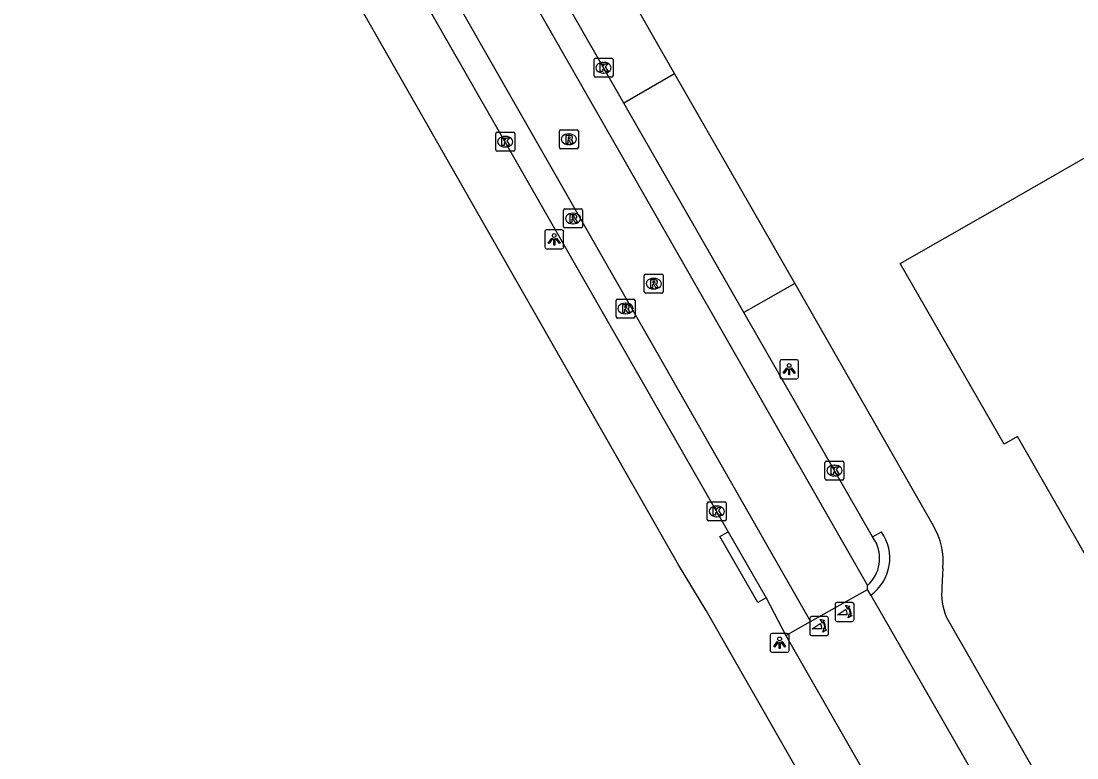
# Model space of a CAD drawing. Extents: x 158461 to 159795, y 387220 to 388672.
# Drawn here: x 159006.9 to 159062.5, y 387390.8 to 387429.6 of the extents above; entities that cross this region are included whole.
import ezdxf

# ---------------------------------------------------------------- set-up
doc = ezdxf.new("R2010")
doc.units = 0
for name, color, linetype in [('IMGEO_Fietspad_open', 7, 'Continuous'), ('IMGEO_Kolk', 7, 'Continuous'), ('IMGEO_Lichtpunt', 7, 'Continuous'), ('IMGEO_Pand', 7, 'Continuous'), ('IMGEO_Poller', 7, 'Continuous'), ('IMGEO_Rijbaan_lokaal_gesloten', 7, 'Continuous'), ('IMGEO_Rioolput', 7, 'Continuous'), ('IMGEO_Voetpad_open', 7, 'Continuous')]:
    doc.layers.add(name, color=color, linetype=linetype)

msp = doc.modelspace()

# ---------------------------------------------------------------- linework, layer by layer
at = {"layer": 'IMGEO_Fietspad_open'}
for points in [[(159051.673, 387399.357), (159051.509, 387399.66)], [(159051.673, 387399.357), (159064.348, 387377.307)], [(159047.199, 387397.231), (159059.985, 387374.909)]]:
    msp.add_lwpolyline(points, dxfattribs=at)
at = {"layer": 'IMGEO_Kolk'}
for p, q in [((159037.089, 387426.719), (159037.089, 387427.571)), ((159037.164, 387427.645), (159038.016, 387427.645)), ((159038.09, 387427.571), (159038.09, 387426.719)), ((159037.577, 387427.425), (159037.602, 387427.425)), ((159038.016, 387426.645), (159037.164, 387426.645)), ((159037.6, 387426.865), (159037.575, 387426.865)), ((159031.908, 387422.823), (159031.908, 387423.675)), ((159031.983, 387423.749), (159032.835, 387423.749)), ((159032.909, 387423.675), (159032.909, 387422.823)), ((159032.396, 387423.529), (159032.421, 387423.529)), ((159032.835, 387422.749), (159031.983, 387422.749)), ((159032.419, 387422.969), (159032.394, 387422.969)), ((159049.26, 387405.496), (159049.26, 387406.348)), ((159049.335, 387406.422), (159050.187, 387406.422)), ((159050.261, 387406.348), (159050.261, 387405.496)), ((159049.748, 387406.202), (159049.773, 387406.202)), ((159050.187, 387405.422), (159049.335, 387405.422)), ((159049.771, 387405.642), (159049.746, 387405.642)), ((159043.054, 387403.346), (159043.054, 387404.198)), ((159043.129, 387404.272), (159043.981, 387404.272)), ((159044.055, 387404.198), (159044.055, 387403.346)), ((159043.542, 387404.052), (159043.567, 387404.052)), ((159043.981, 387403.272), (159043.129, 387403.272)), ((159043.565, 387403.492), (159043.54, 387403.492))]:
    msp.add_line(p, q, dxfattribs=at)
for points in [[(159037.089, 387426.719), (159037.089, 387427.571)], [(159037.164, 387427.645), (159038.016, 387427.645)], [(159038.09, 387427.571), (159038.09, 387426.719)], [(159037.41, 387427.345), (159037.533, 387427.345), (159037.533, 387427.194), (159037.663, 387427.345), (159037.827, 387427.345), (159037.681, 387427.194), (159037.834, 387426.945), (159037.682, 387426.945), (159037.597, 387427.109), (159037.533, 387427.042), (159037.533, 387426.945), (159037.41, 387426.945), (159037.41, 387427.345)], [(159038.016, 387426.645), (159037.164, 387426.645)], [(159031.908, 387422.823), (159031.908, 387423.675)], [(159031.983, 387423.749), (159032.835, 387423.749)], [(159032.909, 387423.675), (159032.909, 387422.823)], [(159032.229, 387423.449), (159032.352, 387423.449), (159032.352, 387423.298), (159032.482, 387423.449), (159032.646, 387423.449), (159032.5, 387423.298), (159032.653, 387423.049), (159032.501, 387423.049), (159032.416, 387423.213), (159032.352, 387423.146), (159032.352, 387423.049), (159032.229, 387423.049), (159032.229, 387423.449)], [(159032.835, 387422.749), (159031.983, 387422.749)], [(159049.26, 387405.496), (159049.26, 387406.348)], [(159049.335, 387406.422), (159050.187, 387406.422)], [(159050.261, 387406.348), (159050.261, 387405.496)], [(159049.581, 387406.122), (159049.704, 387406.122), (159049.704, 387405.971), (159049.834, 387406.122), (159049.998, 387406.122), (159049.852, 387405.971), (159050.005, 387405.722), (159049.853, 387405.722), (159049.768, 387405.886), (159049.704, 387405.819), (159049.704, 387405.722), (159049.581, 387405.722), (159049.581, 387406.122)], [(159050.187, 387405.422), (159049.335, 387405.422)], [(159043.054, 387403.346), (159043.054, 387404.198)], [(159043.129, 387404.272), (159043.981, 387404.272)], [(159044.055, 387404.198), (159044.055, 387403.346)], [(159043.375, 387403.972), (159043.498, 387403.972), (159043.498, 387403.821), (159043.628, 387403.972), (159043.792, 387403.972), (159043.646, 387403.821), (159043.799, 387403.572), (159043.647, 387403.572), (159043.562, 387403.736), (159043.498, 387403.669), (159043.498, 387403.572), (159043.375, 387403.572), (159043.375, 387403.972)], [(159043.981, 387403.272), (159043.129, 387403.272)]]:
    msp.add_lwpolyline(points, dxfattribs=at)
for centre, start, end in [((159037.166, 387427.569), 91.552, 178.448), ((159037.166, 387427.569), 91.552, 178.448), ((159038.014, 387427.569), 1.552, 88.448), ((159038.014, 387427.569), 1.552, 88.448), ((159037.166, 387426.721), 181.552, 268.448), ((159037.166, 387426.721), 181.552, 268.448), ((159038.014, 387426.721), 271.552, 358.448), ((159038.014, 387426.721), 271.552, 358.448), ((159031.985, 387423.673), 91.552, 178.448), ((159031.985, 387423.673), 91.552, 178.448), ((159032.833, 387423.673), 1.552, 88.448), ((159032.833, 387423.673), 1.552, 88.448), ((159031.985, 387422.825), 181.552, 268.448), ((159031.985, 387422.825), 181.552, 268.448), ((159032.833, 387422.825), 271.552, 358.448), ((159032.833, 387422.825), 271.552, 358.448), ((159049.337, 387406.346), 91.552, 178.448), ((159049.337, 387406.346), 91.552, 178.448), ((159050.185, 387406.346), 1.552, 88.448), ((159050.185, 387406.346), 1.552, 88.448), ((159049.337, 387405.498), 181.552, 268.448), ((159049.337, 387405.498), 181.552, 268.448), ((159050.185, 387405.498), 271.552, 358.448), ((159050.185, 387405.498), 271.552, 358.448), ((159043.131, 387404.196), 91.552, 178.448), ((159043.131, 387404.196), 91.552, 178.448), ((159043.979, 387404.196), 1.552, 88.448), ((159043.979, 387404.196), 1.552, 88.448), ((159043.131, 387403.348), 181.552, 268.448), ((159043.131, 387403.348), 181.552, 268.448), ((159043.979, 387403.348), 271.552, 358.448), ((159043.979, 387403.348), 271.552, 358.448)]:
    msp.add_arc(centre, 0.0765, start, end, dxfattribs=at)
for centre, major_axis, ratio, start_param, end_param in [((159037.576, 387427.145), (-0.387, 0.002), 0.722429, 4.712389, 7.853982), ((159037.601, 387427.145), (-0.39, 0.002), 0.717154, 1.570796, 4.712389), ((159032.395, 387423.249), (-0.387, 0.002), 0.722429, 4.712389, 7.853982), ((159032.42, 387423.249), (-0.39, 0.002), 0.717154, 1.570796, 4.712389), ((159049.747, 387405.922), (-0.387, 0.002), 0.722429, 4.712389, 7.853982), ((159049.772, 387405.922), (-0.39, 0.002), 0.717154, 1.570796, 4.712389), ((159043.541, 387403.772), (-0.387, 0.002), 0.722429, 4.712389, 7.853982), ((159043.566, 387403.772), (-0.39, 0.002), 0.717154, 1.570796, 4.712389)]:
    msp.add_ellipse(centre, major_axis=major_axis, ratio=ratio, start_param=start_param, end_param=end_param, dxfattribs=at)
at = {"layer": 'IMGEO_Lichtpunt'}
for p, q in [((159035.393, 387418.605), (159034.585, 387418.605)), ((159035.393, 387418.605), (159034.585, 387418.605)), ((159034.491, 387418.51), (159034.491, 387417.703)), ((159034.491, 387418.51), (159034.491, 387417.703)), ((159035.487, 387417.703), (159035.487, 387418.51)), ((159035.487, 387417.703), (159035.487, 387418.51)), ((159034.585, 387417.609), (159035.393, 387417.609)), ((159034.585, 387417.609), (159035.393, 387417.609)), ((159046.875, 387411.663), (159046.875, 387410.856)), ((159046.875, 387411.663), (159046.875, 387410.856)), ((159047.777, 387411.758), (159046.969, 387411.758)), ((159047.777, 387411.758), (159046.969, 387411.758)), ((159047.871, 387410.856), (159047.871, 387411.663)), ((159047.871, 387410.856), (159047.871, 387411.663)), ((159046.969, 387410.762), (159047.777, 387410.762)), ((159046.969, 387410.762), (159047.777, 387410.762)), ((159046.371, 387397.251), (159046.371, 387396.444)), ((159046.371, 387397.251), (159046.371, 387396.444)), ((159047.273, 387397.346), (159046.465, 387397.346)), ((159047.273, 387397.346), (159046.465, 387397.346)), ((159047.367, 387396.444), (159047.367, 387397.251)), ((159047.367, 387396.444), (159047.367, 387397.251)), ((159046.465, 387396.35), (159047.273, 387396.35)), ((159046.465, 387396.35), (159047.273, 387396.35))]:
    msp.add_line(p, q, dxfattribs=at)
for points in [[(159034.865, 387418.174), (159034.904, 387418.146), (159034.716, 387417.884), (159034.678, 387417.911), (159034.865, 387418.174)], [(159034.967, 387418.126), (159035.014, 387418.126), (159035.014, 387417.804), (159034.967, 387417.804), (159034.967, 387418.126)], [(159035.077, 387418.146), (159035.115, 387418.173), (159035.302, 387417.911), (159035.263, 387417.883), (159035.077, 387418.146)], [(159047.249, 387411.327), (159047.288, 387411.299), (159047.1, 387411.037), (159047.062, 387411.064), (159047.249, 387411.327)], [(159047.351, 387411.279), (159047.398, 387411.279), (159047.398, 387410.957), (159047.351, 387410.957), (159047.351, 387411.279)], [(159047.461, 387411.299), (159047.499, 387411.326), (159047.686, 387411.064), (159047.647, 387411.036), (159047.461, 387411.299)], [(159046.745, 387396.915), (159046.784, 387396.887), (159046.596, 387396.625), (159046.558, 387396.652), (159046.745, 387396.915)], [(159046.847, 387396.867), (159046.894, 387396.867), (159046.894, 387396.545), (159046.847, 387396.545), (159046.847, 387396.867)], [(159046.957, 387396.887), (159046.995, 387396.914), (159047.182, 387396.652), (159047.143, 387396.624), (159046.957, 387396.887)]]:
    msp.add_lwpolyline(points, dxfattribs=at)
for centre in [(159034.99, 387418.308), (159047.374, 387411.461), (159046.87, 387397.049)]:
    msp.add_circle(centre, 0.0994, dxfattribs=at)
for centre, start, end in [((159034.585, 387418.51), 90, 180), ((159034.585, 387418.51), 90, 180), ((159035.393, 387418.51), 0, 90), ((159035.393, 387418.51), 0, 90), ((159034.585, 387417.703), 180, 270), ((159034.585, 387417.703), 180, 270), ((159035.393, 387417.703), 270, 0), ((159035.393, 387417.703), 270, 360), ((159046.969, 387411.663), 90, 180), ((159046.969, 387411.663), 90, 180), ((159047.777, 387411.663), 0, 90), ((159047.777, 387411.663), 0, 90), ((159046.969, 387410.856), 180, 270), ((159046.969, 387410.856), 180, 270), ((159047.777, 387410.856), 270, 0), ((159047.777, 387410.856), 270, 360), ((159046.465, 387397.251), 90, 180), ((159046.465, 387397.251), 90, 180), ((159047.273, 387397.251), 0, 90), ((159047.273, 387397.251), 0, 90), ((159046.465, 387396.444), 180, 270), ((159046.465, 387396.444), 180, 270), ((159047.273, 387396.444), 270, 0), ((159047.273, 387396.444), 270, 360)]:
    msp.add_arc(centre, 0.0946, start, end, dxfattribs=at)
at = {"layer": 'IMGEO_Pand'}
msp.add_lwpolyline([(159070.135, 387388.988), (159059.41, 387407.722), (159058.697, 387407.307), (159053.217, 387416.829), (159057.834, 387419.472), (159063.134, 387422.506)], dxfattribs=at)
at = {"layer": 'IMGEO_Poller'}
for p, q in [((159049.795, 387398.876), (159049.795, 387398.069)), ((159049.795, 387398.876), (159049.795, 387398.069)), ((159050.697, 387398.971), (159049.889, 387398.971)), ((159050.697, 387398.971), (159049.889, 387398.971)), ((159050.791, 387398.069), (159050.791, 387398.876)), ((159050.791, 387398.069), (159050.791, 387398.876)), ((159048.455, 387398.135), (159048.455, 387397.328)), ((159048.455, 387398.135), (159048.455, 387397.328)), ((159049.357, 387398.23), (159048.549, 387398.23)), ((159049.357, 387398.23), (159048.549, 387398.23)), ((159049.451, 387397.328), (159049.451, 387398.135)), ((159049.451, 387397.328), (159049.451, 387398.135)), ((159049.889, 387397.974), (159050.697, 387397.974)), ((159049.889, 387397.974), (159050.697, 387397.974)), ((159048.549, 387397.233), (159049.357, 387397.233)), ((159048.549, 387397.233), (159049.357, 387397.233))]:
    msp.add_line(p, q, dxfattribs=at)
for points in [[(159050.43, 387398.327), (159049.917, 387398.327), (159050.347, 387398.602)], [(159050.474, 387398.7), (159050.462, 387398.627), (159050.337, 387398.832)], [(159050.337, 387398.832), (159050.568, 387398.766), (159050.497, 387398.734)], [(159049.134, 387397.959), (159049.122, 387397.886), (159048.997, 387398.091)], [(159048.997, 387398.091), (159049.228, 387398.025), (159049.157, 387397.993)], [(159050.49, 387398.155), (159050.556, 387398.386), (159050.586, 387398.318)], [(159050.622, 387398.291), (159050.694, 387398.28), (159050.49, 387398.155)], [(159049.09, 387397.586), (159048.577, 387397.586), (159049.007, 387397.861)], [(159049.15, 387397.414), (159049.216, 387397.645), (159049.246, 387397.577)], [(159049.282, 387397.55), (159049.354, 387397.539), (159049.15, 387397.414)]]:
    msp.add_lwpolyline(points, dxfattribs=at)
for centre, radius, start, end in [((159049.889, 387398.876), 0.0946, 90, 180), ((159049.889, 387398.876), 0.0946, 90, 180), ((159050.102, 387398.377), 0.332, 351.3247, 42.4854), ((159050.116, 387398.387), 0.476, 351.7527, 41.1691), ((159050.116, 387398.387), 0.516, 349.3569, 42.2912), ((159050.697, 387398.876), 0.0946, 0, 90), ((159050.697, 387398.876), 0.0946, 0, 90), ((159048.549, 387398.135), 0.0946, 90, 180), ((159048.549, 387398.135), 0.0946, 90, 180), ((159048.776, 387397.646), 0.516, 349.3569, 42.2912), ((159049.357, 387398.135), 0.0946, 0, 90), ((159049.357, 387398.135), 0.0946, 0, 90), ((159049.889, 387398.069), 0.0946, 180, 270), ((159049.889, 387398.069), 0.0946, 180, 270), ((159050.697, 387398.069), 0.0946, 270, 0), ((159050.697, 387398.069), 0.0946, 270, 0), ((159048.762, 387397.636), 0.332, 351.3247, 42.4854), ((159048.776, 387397.646), 0.476, 351.7527, 41.1691), ((159048.549, 387397.328), 0.0946, 180, 270), ((159048.549, 387397.328), 0.0946, 180, 270), ((159049.357, 387397.328), 0.0946, 270, 0), ((159049.357, 387397.328), 0.0946, 270, 0)]:
    msp.add_arc(centre, radius, start, end, dxfattribs=at)
at = {"layer": 'IMGEO_Rijbaan_lokaal_gesloten'}
for points in [[(159018.32, 387468.112), (159017.722, 387467.3), (159017.143, 387466.185), (159016.714, 387464.839), (159016.531, 387463.447), (159016.557, 387462.362), (159016.793, 387461.014), (159017.59, 387459.146), (159051.501, 387399.865)], [(159006.892, 387463.611), (159007.835, 387463.422), (159008.677, 387463.155), (159010.268, 387462.427), (159011.22, 387461.763), (159012.005, 387461.108), (159012.791, 387460.249), (159013.376, 387459.459), (159048.505, 387397.967)], [(159012.804, 387457.462), (159044.161, 387402.699)], [(159038.662, 387425.284), (159030.631, 387439.309)], [(159044.991, 387414.258), (159038.662, 387425.284)], [(159051.757, 387402.439), (159044.991, 387414.258)], [(159044.161, 387402.699), (159046.159, 387399.208)], [(159051.892, 387402.245), (159051.757, 387402.439)], [(159048.505, 387397.967), (159051.509, 387399.66)], [(159051.509, 387399.66), (159051.501, 387399.865)], [(159046.159, 387399.208), (159047.199, 387397.231)], [(159047.199, 387397.231), (159048.505, 387397.967)]]:
    msp.add_lwpolyline(points, dxfattribs=at)
msp.add_arc((159050.218, 387401.298), 1.923, 311.8321, 29.5088, dxfattribs=at)
at = {"layer": 'IMGEO_Rioolput'}
for p, q in [((159035.263, 387422.951), (159035.263, 387423.803)), ((159035.338, 387423.877), (159036.19, 387423.877)), ((159035.751, 387423.657), (159035.776, 387423.657)), ((159036.264, 387423.803), (159036.264, 387422.951)), ((159035.774, 387423.097), (159035.749, 387423.097)), ((159036.19, 387422.877), (159035.338, 387422.877)), ((159035.555, 387419.704), (159036.407, 387419.704)), ((159035.48, 387418.778), (159035.48, 387419.63)), ((159035.968, 387419.484), (159035.993, 387419.484)), ((159036.481, 387419.63), (159036.481, 387418.778)), ((159036.407, 387418.704), (159035.555, 387418.704)), ((159035.991, 387418.924), (159035.966, 387418.924)), ((159039.734, 387415.343), (159039.734, 387416.195)), ((159039.809, 387416.269), (159040.661, 387416.269)), ((159040.222, 387416.049), (159040.247, 387416.049)), ((159040.735, 387416.195), (159040.735, 387415.343)), ((159040.661, 387415.269), (159039.809, 387415.269)), ((159040.245, 387415.489), (159040.22, 387415.489)), ((159038.249, 387414.033), (159038.249, 387414.885)), ((159038.324, 387414.959), (159039.176, 387414.959)), ((159038.737, 387414.739), (159038.762, 387414.739)), ((159039.25, 387414.885), (159039.25, 387414.033)), ((159038.76, 387414.179), (159038.735, 387414.179)), ((159039.176, 387413.959), (159038.324, 387413.959))]:
    msp.add_line(p, q, dxfattribs=at)
for points in [[(159035.263, 387422.951), (159035.263, 387423.803)], [(159035.338, 387423.877), (159036.19, 387423.877)], [(159035.852, 387423.575), (159035.6, 387423.577), (159035.6, 387423.177)], [(159036.264, 387423.803), (159036.264, 387422.951)], [(159035.6, 387423.177), (159035.724, 387423.177), (159035.724, 387423.339), (159035.735, 387423.339)], [(159035.778, 387423.496), (159035.724, 387423.496), (159035.724, 387423.415)], [(159035.724, 387423.415), (159035.776, 387423.415)], [(159035.782, 387423.31), (159035.853, 387423.177), (159035.993, 387423.177), (159035.928, 387423.303)], [(159036.19, 387422.877), (159035.338, 387422.877)], [(159035.555, 387419.704), (159036.407, 387419.704)], [(159035.48, 387418.778), (159035.48, 387419.63)], [(159036.069, 387419.402), (159035.817, 387419.404), (159035.817, 387419.004)], [(159035.817, 387419.004), (159035.941, 387419.004), (159035.941, 387419.166), (159035.952, 387419.166)], [(159035.995, 387419.323), (159035.941, 387419.323), (159035.941, 387419.242)], [(159035.941, 387419.242), (159035.993, 387419.242)], [(159035.999, 387419.137), (159036.07, 387419.004), (159036.21, 387419.004), (159036.145, 387419.13)], [(159036.481, 387419.63), (159036.481, 387418.778)], [(159036.407, 387418.704), (159035.555, 387418.704)], [(159039.734, 387415.343), (159039.734, 387416.195)], [(159039.809, 387416.269), (159040.661, 387416.269)], [(159040.323, 387415.967), (159040.071, 387415.969), (159040.071, 387415.569)], [(159040.249, 387415.888), (159040.195, 387415.888), (159040.195, 387415.807)], [(159040.195, 387415.807), (159040.247, 387415.807)], [(159040.735, 387416.195), (159040.735, 387415.343)], [(159040.661, 387415.269), (159039.809, 387415.269)], [(159040.071, 387415.569), (159040.195, 387415.569), (159040.195, 387415.731), (159040.206, 387415.731)], [(159040.253, 387415.702), (159040.324, 387415.569), (159040.464, 387415.569), (159040.399, 387415.695)], [(159038.249, 387414.033), (159038.249, 387414.885)], [(159038.324, 387414.959), (159039.176, 387414.959)], [(159039.25, 387414.885), (159039.25, 387414.033)], [(159038.838, 387414.657), (159038.586, 387414.659), (159038.586, 387414.259)], [(159038.586, 387414.259), (159038.71, 387414.259), (159038.71, 387414.421), (159038.721, 387414.421)], [(159038.764, 387414.578), (159038.71, 387414.578), (159038.71, 387414.497)], [(159038.71, 387414.497), (159038.762, 387414.497)], [(159038.768, 387414.392), (159038.839, 387414.259), (159038.979, 387414.259), (159038.914, 387414.385)], [(159039.176, 387413.959), (159038.324, 387413.959)]]:
    msp.add_lwpolyline(points, dxfattribs=at)
for centre, radius, start, end in [((159035.34, 387423.801), 0.0765, 91.552, 178.448), ((159035.34, 387423.801), 0.0765, 91.552, 178.448), ((159036.188, 387423.801), 0.0765, 1.552, 88.448), ((159036.188, 387423.801), 0.0765, 1.552, 88.448), ((159035.734, 387423.286), 0.0533, 26.0293, 88.6989), ((159035.76, 387423.604), 0.19, 274.7715, 282.9687), ((159035.784, 387423.4), 0.0964, 77.0061, 93.1865), ((159035.798, 387423.457), 0.0378, 276.6634, 79.6772), ((159035.851, 387423.465), 0.109, 350.3612, 89.416), ((159035.849, 387423.465), 0.112, 277.5842, 350.9817), ((159035.833, 387423.25), 0.108, 29.5134, 73.7905), ((159035.34, 387422.953), 0.0765, 181.552, 268.448), ((159035.34, 387422.953), 0.0765, 181.552, 268.448), ((159036.188, 387422.953), 0.0765, 271.552, 358.448), ((159036.188, 387422.953), 0.0765, 271.552, 358.448), ((159035.557, 387419.628), 0.0765, 91.552, 178.448), ((159035.557, 387419.628), 0.0765, 91.552, 178.448), ((159036.405, 387419.628), 0.0765, 1.552, 88.448), ((159036.405, 387419.628), 0.0765, 1.552, 88.448), ((159035.951, 387419.113), 0.0533, 26.0293, 88.6989), ((159035.977, 387419.431), 0.19, 274.7715, 282.9687), ((159036.001, 387419.227), 0.0964, 77.0061, 93.1865), ((159036.015, 387419.284), 0.0378, 276.6634, 79.6772), ((159036.068, 387419.292), 0.109, 350.3612, 89.416), ((159036.066, 387419.292), 0.112, 277.5842, 350.9817), ((159036.05, 387419.077), 0.108, 29.5134, 73.7905), ((159035.557, 387418.78), 0.0765, 181.552, 268.448), ((159035.557, 387418.78), 0.0765, 181.552, 268.448), ((159036.405, 387418.78), 0.0765, 271.552, 358.448), ((159036.405, 387418.78), 0.0765, 271.552, 358.448), ((159039.811, 387416.193), 0.0765, 91.552, 178.448), ((159039.811, 387416.193), 0.0765, 91.552, 178.448), ((159040.231, 387415.996), 0.19, 274.7715, 282.9687), ((159040.255, 387415.792), 0.0964, 77.0061, 93.1865), ((159040.269, 387415.849), 0.0378, 276.6634, 79.6772), ((159040.322, 387415.857), 0.109, 350.3612, 89.416), ((159040.32, 387415.857), 0.112, 277.5842, 350.9817), ((159040.659, 387416.193), 0.0765, 1.552, 88.448), ((159040.659, 387416.193), 0.0765, 1.552, 88.448), ((159039.811, 387415.345), 0.0765, 181.552, 268.448), ((159039.811, 387415.345), 0.0765, 181.552, 268.448), ((159040.205, 387415.678), 0.0533, 26.0293, 88.6989), ((159040.304, 387415.642), 0.108, 29.5134, 73.7905), ((159040.659, 387415.345), 0.0765, 271.552, 358.448), ((159040.659, 387415.345), 0.0765, 271.552, 358.448), ((159038.326, 387414.883), 0.0765, 91.552, 178.448), ((159038.326, 387414.883), 0.0765, 91.552, 178.448), ((159039.174, 387414.883), 0.0765, 1.552, 88.448), ((159039.174, 387414.883), 0.0765, 1.552, 88.448), ((159038.72, 387414.368), 0.0533, 26.0293, 88.6989), ((159038.746, 387414.686), 0.19, 274.7715, 282.9687), ((159038.77, 387414.482), 0.0964, 77.0061, 93.1865), ((159038.784, 387414.539), 0.0378, 276.6634, 79.6772), ((159038.837, 387414.547), 0.109, 350.3612, 89.416), ((159038.835, 387414.547), 0.112, 277.5842, 350.9817), ((159038.819, 387414.332), 0.108, 29.5134, 73.7905), ((159038.326, 387414.035), 0.0765, 181.552, 268.448), ((159038.326, 387414.035), 0.0765, 181.552, 268.448), ((159039.174, 387414.035), 0.0765, 271.552, 358.448), ((159039.174, 387414.035), 0.0765, 271.552, 358.448)]:
    msp.add_arc(centre, radius, start, end, dxfattribs=at)
for centre, major_axis, ratio, start_param, end_param in [((159035.75, 387423.377), (-0.387, 0.002), 0.722429, 4.712389, 7.853982), ((159035.775, 387423.377), (-0.39, 0.002), 0.717154, 1.570796, 4.712389), ((159035.967, 387419.204), (-0.387, 0.002), 0.722429, 4.712389, 7.853982), ((159035.992, 387419.204), (-0.39, 0.002), 0.717154, 1.570796, 4.712389), ((159040.221, 387415.769), (-0.387, 0.002), 0.722429, 4.712389, 7.853982), ((159040.246, 387415.769), (-0.39, 0.002), 0.717154, 1.570796, 4.712389), ((159038.736, 387414.459), (-0.387, 0.002), 0.722429, 4.712389, 7.853982), ((159038.761, 387414.459), (-0.39, 0.002), 0.717154, 1.570796, 4.712389)]:
    msp.add_ellipse(centre, major_axis=major_axis, ratio=ratio, start_param=start_param, end_param=end_param, dxfattribs=at)
at = {"layer": 'IMGEO_Voetpad_open'}
for points in [[(159057.427, 387373.333), (159043.001, 387398.552), (159041.537, 387400.954), (159021.411, 387436.244), (159018.241, 387441.407), (159010.144, 387455.607)], [(159033.643, 387441.037), (159037.33, 387434.57), (159037.017, 387434.385), (159040.22, 387428.764), (159041.328, 387426.82)], [(159041.328, 387426.82), (159038.662, 387425.284)], [(159041.328, 387426.82), (159047.668, 387415.778)], [(159047.668, 387415.778), (159044.991, 387414.258)], [(159047.668, 387415.778), (159054.963, 387403.021)], [(159046.159, 387399.208), (159045.724, 387398.966), (159043.716, 387402.453), (159044.161, 387402.699)], [(159051.757, 387402.439), (159052.238, 387402.699)], [(159055.478, 387400.779), (159055.426, 387399.776)], [(159055.639, 387398.219), (159066.827, 387378.71)]]:
    msp.add_lwpolyline(points, dxfattribs=at)
for centre, radius, start, end in [((159051.906, 387401.139), 3.59, 354.2525, 31.621), ((159050.268, 387401.313), 2.408, 305.679, 35.1296), ((159058.728, 387399.435), 3.32, 174.0983, 201.4813)]:
    msp.add_arc(centre, radius, start, end, dxfattribs=at)

doc.saveas('drawing.dxf')
